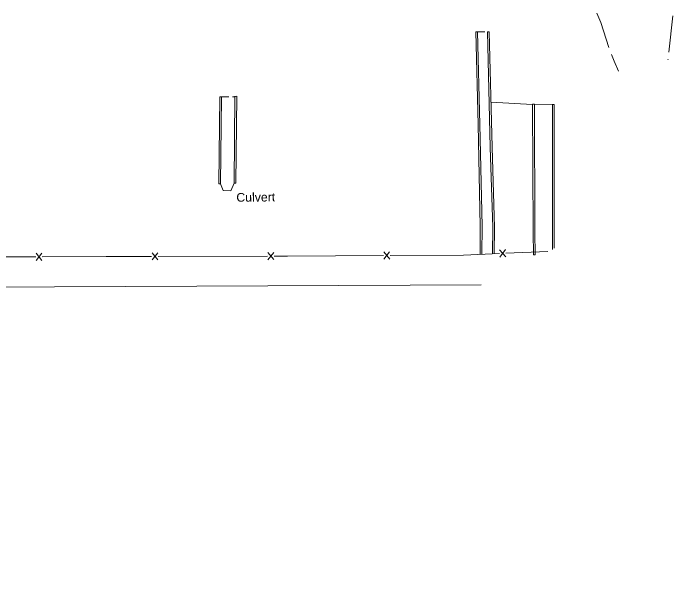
# Model space of a CAD drawing. Extents: x 2361284 to 2366480, y 6976556 to 6985346.
# Drawn here: x 2362327.9 to 2362689.9, y 6977272.9 to 6977596.1 of the extents above; entities that cross this region are included whole.
import ezdxf

# ---------------------------------------------------------------- set-up
doc = ezdxf.new("R2010")
doc.units = 0
doc.header["$LTSCALE"] = 1.9
for name, color, linetype, lineweight in [('15', 7, 'Continuous', 13), ('3', 7, 'Continuous', 13), ('6', 7, 'Continuous', 13), ('7', 7, 'Continuous', 13), ('8', 7, 'Continuous', 13), ('9', 7, 'Continuous', 13)]:
    doc.layers.add(name, color=color, linetype=linetype, lineweight=lineweight)

msp = doc.modelspace()

# ---------------------------------------------------------------- linework, layer by layer
at = {"layer": '15'}
for p, q in [((2362689.877, 6977594.64), (2362687.686, 6977574.758)), ((2362687.253, 6977570.784), (2362687.226, 6977570.544))]:
    msp.add_line(p, q, dxfattribs=at)
for points in [[(2362654.791, 6977577.226), (2362650.37, 6977590.944), (2362648.241, 6977596.104)], [(2362659.993, 6977564.233), (2362657.731, 6977569.703), (2362656.156, 6977573.468)]]:
    msp.add_lwpolyline(points, dxfattribs=at)
at = {"layer": '3'}
for p, q in [((2362581.764, 6977585.861), (2362582.724, 6977585.88)), ((2362583.037, 6977535.04), (2362581.764, 6977585.861)), ((2362583.997, 6977535.06), (2362582.724, 6977585.88)), ((2362589.114, 6977585.931), (2362588.154, 6977585.911)), ((2362588.154, 6977585.911), (2362589.737, 6977522.515)), ((2362589.114, 6977585.931), (2362590.697, 6977522.534)), ((2362440.76, 6977502.436), (2362441.346, 6977550.165)), ((2362442.306, 6977550.154), (2362441.346, 6977550.165)), ((2362441.72, 6977502.425), (2362442.306, 6977550.154)), ((2362449.593, 6977550.523), (2362449.218, 6977502.717)), ((2362449.596, 6977550.253), (2362450.553, 6977550.513)), ((2362450.553, 6977550.513), (2362450.178, 6977502.706)), ((2362612.966, 6977545.897), (2362590.082, 6977547.169)), ((2362612.963, 6977546.137), (2362613.923, 6977546.136)), ((2362613.222, 6977475.854), (2362612.963, 6977546.137)), ((2362613.923, 6977546.136), (2362623.777, 6977545.889)), ((2362614.182, 6977475.853), (2362613.923, 6977546.136)), ((2362624.737, 6977545.888), (2362624.797, 6977466.994)), ((2362440.76, 6977502.436), (2362441.72, 6977502.425)), ((2362450.178, 6977502.706), (2362449.218, 6977502.717)), ((2362613.222, 6977475.854), (2362613.4, 6977463.446)), ((2362614.182, 6977475.863), (2362614.36, 6977463.455)), ((2362613.4, 6977463.446), (2362614.36, 6977463.455))]:
    msp.add_line(p, q, dxfattribs=at)
for points in [[(2362624.737, 6977545.888), (2362623.777, 6977545.889), (2362623.833, 6977466.405)], [(2362584.086, 6977463.727), (2362584.228, 6977479.199), (2362583.037, 6977535.04)], [(2362585.046, 6977463.716), (2362585.188, 6977479.208), (2362583.997, 6977535.06)], [(2362589.737, 6977522.515), (2362591.116, 6977478.425), (2362590.934, 6977463.972)], [(2362590.697, 6977522.544), (2362592.076, 6977478.434), (2362591.894, 6977463.961)]]:
    msp.add_lwpolyline(points, dxfattribs=at)
at = {"layer": '6'}
for p, q in [((2362582.725, 6977585.83), (2362586.724, 6977585.888)), ((2362442.307, 6977550.114), (2362446.307, 6977550.142)), ((2362448.307, 6977550.161), (2362449.587, 6977550.173))]:
    msp.add_line(p, q, dxfattribs=at)
at = {"layer": '7'}
msp.add_lwpolyline([(2362584.666, 6977446.861), (2362038.41, 6977444.347), (2362038.502, 6977443.138), (2362031.71, 6977443.303), (2362032.373, 6977275.7), (2362038.149, 6977276.165), (2362038.16, 6977272.875)], dxfattribs=at)
at = {"layer": '8'}
msp.add_lwpolyline([(2362441.72, 6977502.425), (2362443.165, 6977498.748), (2362447.307, 6977498.587), (2362449.218, 6977502.717)], dxfattribs=at)
at = {"layer": '9'}
for p, q in [((2362598.181, 6977462.311), (2362594.814, 6977466.169)), ((2362594.982, 6977462.171), (2362598.003, 6977466.31)), ((2362280.304, 6977462.129), (2362340.306, 6977462.339)), ((2362343.725, 6977460.382), (2362340.506, 6977464.371)), ((2362340.524, 6977460.371), (2362343.706, 6977464.382)), ((2362407.325, 6977460.586), (2362404.108, 6977464.576)), ((2362404.126, 6977460.576), (2362407.307, 6977464.586)), ((2362407.507, 6977462.558), (2362467.509, 6977462.719)), ((2362470.918, 6977460.761), (2362467.71, 6977464.751)), ((2362467.718, 6977460.751), (2362470.91, 6977464.761)), ((2362534.528, 6977461.086), (2362531.3, 6977465.075)), ((2362531.328, 6977461.075), (2362534.5, 6977465.086)), ((2362598.292, 6977464.282), (2362621.213, 6977465.28))]:
    msp.add_line(p, q, dxfattribs=at)
for points in [[(2362343.906, 6977462.354), (2362378.916, 6977462.476), (2362403.908, 6977462.544)], [(2362471.109, 6977462.733), (2362478.479, 6977462.753), (2362531.11, 6977463.044)], [(2362534.71, 6977463.068), (2362575.099, 6977463.282), (2362594.692, 6977464.128)]]:
    msp.add_lwpolyline(points, dxfattribs=at)

# ---------------------------------------------------------------- texts
at = {"layer": '8', "width": 1.05}
msp.add_text('Culvert', height=4.799, rotation=0.545, dxfattribs=at).set_placement((2362450.384, 6977492.557))

doc.saveas('drawing.dxf')
